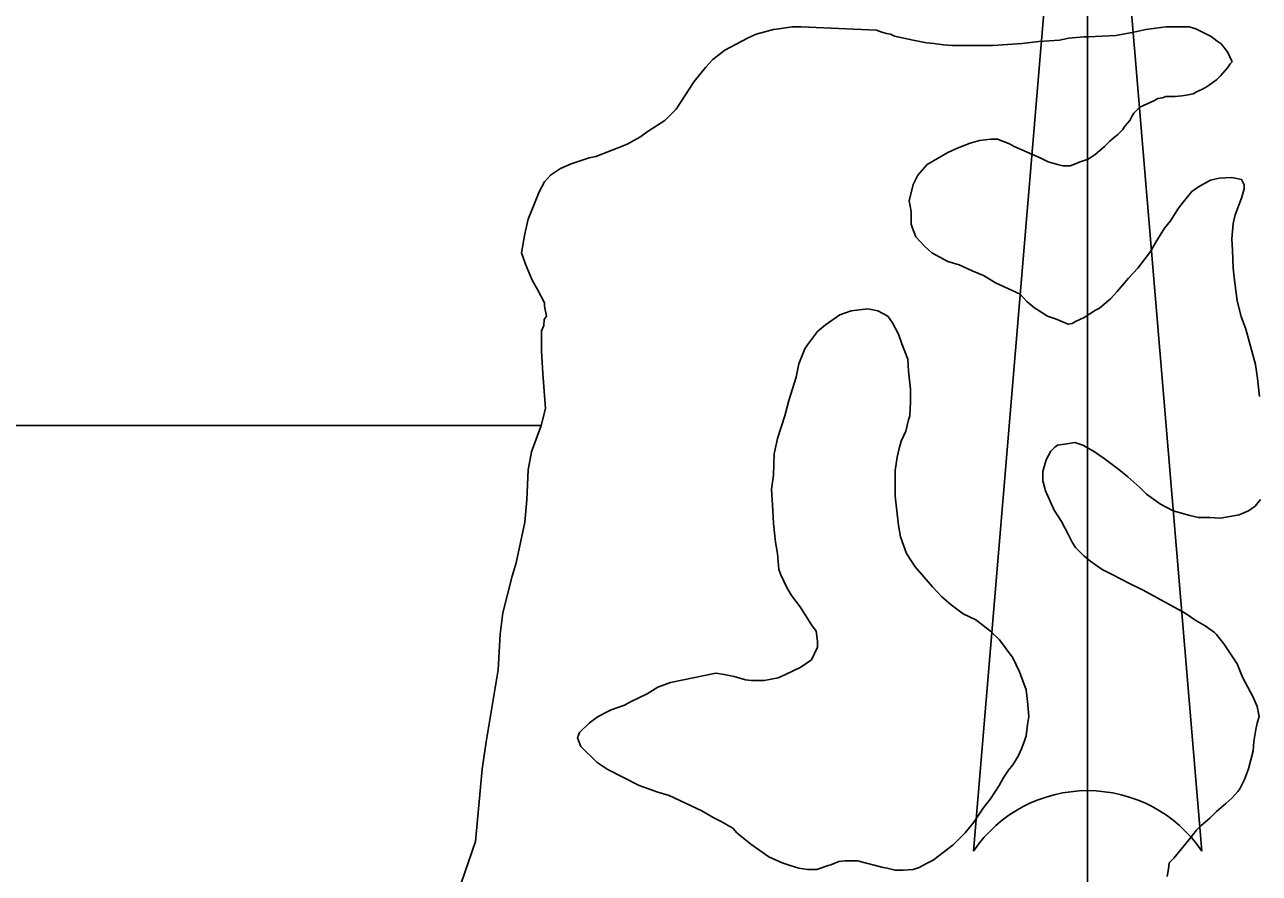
# Model space of a CAD drawing. Extents: x 3263578 to 3301413, y 764927 to 798602.
# Drawn here: x 3296952 to 3297872, y 789872 to 790505 of the extents above; entities that cross this region are included whole.
import ezdxf

# ---------------------------------------------------------------- set-up
doc = ezdxf.new("R2010")
doc.units = 0
doc.layers.add('V-ANNO-SYMB', color=7, linetype='Continuous')
doc.layers.add('V-SITE-VEGE', color=7, linetype='Continuous')

msp = doc.modelspace()

# ---------------------------------------------------------------- linework, layer by layer
at = {"layer": 'V-ANNO-SYMB'}
for p, q in [((3297744.21, 790903.83), (3297659.21, 789888.83)), ((3297744.2, 789933.83), (3297744.21, 790903.83)), ((3297744.21, 790903.83), (3297829.21, 789888.83)), ((3297744.21, 790903.83), (3297829.21, 789888.83)), ((3297744.21, 789933.83), (3297744.21, 790903.83)), ((3297744.21, 789673.83), (3297744.21, 789933.83))]:
    msp.add_line(p, q, dxfattribs=at)
for start, end in [(90.00001, 145.79455), (34.20545, 89.99999), (34.20546, 89.98883)]:
    msp.add_arc((3297744.21, 789831.05), 102.78, start, end, dxfattribs=at)
at = {"layer": 'V-SITE-VEGE'}
for p, q in [((3297514.19, 790501.4), (3297524.15, 790502.9)), ((3297524.15, 790502.9), (3297530.62, 790502.9)), ((3297530.62, 790502.9), (3297586.89, 790500.39)), ((3297473.85, 790485.48), (3297490.78, 790494.44)), ((3297490.78, 790494.44), (3297497.26, 790497.43)), ((3297497.26, 790497.43), (3297510.2, 790500.91)), ((3297510.2, 790500.91), (3297514.19, 790501.4)), ((3297586.89, 790500.39), (3297590.87, 790498.9)), ((3297590.87, 790498.9), (3297594.35, 790497.9)), ((3297594.35, 790497.9), (3297597.34, 790497.4)), ((3297597.34, 790497.4), (3297600.33, 790495.91)), ((3297600.33, 790495.91), (3297614.27, 790492.92)), ((3297723.32, 790492.89), (3297730.29, 790494.38)), ((3297730.29, 790494.38), (3297741.24, 790495.38)), ((3297741.24, 790495.38), (3297744.73, 790495.38)), ((3297744.73, 790495.38), (3297765.14, 790496.37)), ((3297765.14, 790496.37), (3297778.59, 790498.85)), ((3297778.59, 790498.85), (3297787.55, 790500.84)), ((3297787.55, 790500.84), (3297802.49, 790502.83)), ((3297802.49, 790502.83), (3297819.92, 790502.83)), ((3297819.92, 790502.83), (3297824.9, 790501.33)), ((3297824.9, 790501.33), (3297831.87, 790497.85)), ((3297831.87, 790497.85), (3297836.35, 790495.85)), ((3297836.35, 790495.85), (3297840.83, 790492.37)), ((3297464.89, 790478.51), (3297473.85, 790485.48)), ((3297614.27, 790492.92), (3297624.23, 790490.92)), ((3297624.23, 790490.92), (3297629.71, 790490.42)), ((3297629.71, 790490.42), (3297636.68, 790489.43)), ((3297636.68, 790489.43), (3297643.15, 790488.93)), ((3297643.15, 790488.93), (3297673.52, 790488.92)), ((3297673.52, 790488.92), (3297695.43, 790490.41)), ((3297695.43, 790490.41), (3297707.88, 790491.9)), ((3297707.88, 790491.9), (3297723.32, 790492.89)), ((3297840.83, 790492.37), (3297843.81, 790490.38)), ((3297843.81, 790490.38), (3297848.3, 790484.4)), ((3297459.41, 790472.54), (3297464.89, 790478.51)), ((3297850.29, 790475.44), (3297848.29, 790472.45)), ((3297848.3, 790484.4), (3297851.78, 790476.93)), ((3297851.78, 790476.93), (3297850.29, 790475.44)), ((3297450.94, 790462.08), (3297459.41, 790472.54)), ((3297843.31, 790466.47), (3297840.33, 790463.49)), ((3297848.29, 790472.45), (3297843.31, 790466.47)), ((3297437.49, 790441.67), (3297450.94, 790462.08)), ((3297833.35, 790458.51), (3297829.87, 790456.52)), ((3297840.33, 790463.49), (3297833.35, 790458.51)), ((3297794.01, 790448.06), (3297783.06, 790443.08)), ((3297796.5, 790449.56), (3297794.01, 790448.06)), ((3297799.99, 790450.05), (3297796.5, 790449.56)), ((3297802.48, 790451.05), (3297799.99, 790450.05)), ((3297809.45, 790451.05), (3297802.48, 790451.05)), ((3297814.43, 790451.54), (3297809.45, 790451.05)), ((3297817.91, 790452.04), (3297814.43, 790451.54)), ((3297822.9, 790453.03), (3297817.91, 790452.04)), ((3297825.39, 790454.53), (3297822.9, 790453.03)), ((3297829.87, 790456.52), (3297825.39, 790454.53)), ((3297429.03, 790433.21), (3297437.49, 790441.67)), ((3297778.57, 790438.6), (3297777.08, 790436.12)), ((3297783.06, 790443.08), (3297778.57, 790438.6)), ((3297417.57, 790425.74), (3297429.03, 790433.21)), ((3297775.59, 790433.13), (3297772.1, 790429.14)), ((3297777.08, 790436.12), (3297775.59, 790433.13)), ((3297401.64, 790415.79), (3297410.6, 790420.76)), ((3297410.6, 790420.76), (3297417.57, 790425.74)), ((3297764.13, 790420.68), (3297760.64, 790417.69)), ((3297766.62, 790422.67), (3297764.13, 790420.68)), ((3297770.11, 790426.16), (3297766.62, 790422.67)), ((3297772.1, 790429.14), (3297770.11, 790426.16)), ((3297377.73, 790406.33), (3297398.15, 790414.29)), ((3297398.15, 790414.29), (3297401.64, 790415.79)), ((3297647.61, 790412.74), (3297640.14, 790409.26)), ((3297656.58, 790416.22), (3297647.61, 790412.74)), ((3297663.55, 790418.21), (3297656.58, 790416.22)), ((3297672.01, 790419.21), (3297663.55, 790418.21)), ((3297676.99, 790419.21), (3297672.01, 790419.21)), ((3297685.95, 790415.72), (3297676.99, 790419.21)), ((3297689.44, 790413.73), (3297685.95, 790415.72)), ((3297708.85, 790405.26), (3297689.44, 790413.73)), ((3297756.66, 790413.71), (3297749.69, 790407.74)), ((3297760.64, 790417.69), (3297756.66, 790413.71)), ((3297359.31, 790400.85), (3297372.75, 790405.33)), ((3297372.75, 790405.33), (3297377.73, 790406.33)), ((3297640.14, 790409.26), (3297624.7, 790400.3)), ((3297714.83, 790402.27), (3297708.85, 790405.26)), ((3297721.8, 790400.28), (3297714.83, 790402.27)), ((3297738.73, 790402.26), (3297735.25, 790400.77)), ((3297744.71, 790404.26), (3297738.73, 790402.26)), ((3297749.69, 790407.74), (3297744.71, 790404.26)), ((3297343.87, 790392.4), (3297351.34, 790397.37)), ((3297351.34, 790397.37), (3297359.31, 790400.85)), ((3297624.7, 790400.3), (3297617.73, 790392.33)), ((3297725.79, 790399.28), (3297721.8, 790400.28)), ((3297731.26, 790399.28), (3297725.79, 790399.28)), ((3297735.25, 790400.77), (3297731.26, 790399.28)), ((3297335.4, 790379.95), (3297339.39, 790387.42)), ((3297339.39, 790387.42), (3297343.87, 790392.4)), ((3297614.25, 790385.36), (3297611.25, 790373.41)), ((3297617.73, 790392.33), (3297614.25, 790385.36)), ((3297821.88, 790380.34), (3297826.86, 790383.82)), ((3297826.86, 790383.82), (3297835.83, 790388.8)), ((3297835.83, 790388.8), (3297842.3, 790390.29)), ((3297842.3, 790390.29), (3297851.76, 790390.79)), ((3297851.76, 790390.79), (3297858.73, 790389.29)), ((3297858.73, 790389.29), (3297860.72, 790385.31)), ((3297860.72, 790385.31), (3297860.72, 790382.32)), ((3297332.41, 790372.48), (3297335.4, 790379.95)), ((3297815.41, 790372.37), (3297821.88, 790380.34)), ((3297858.73, 790375.35), (3297854.24, 790362.9)), ((3297860.72, 790382.32), (3297858.73, 790375.35)), ((3297327.43, 790359.53), (3297332.41, 790372.48)), ((3297611.25, 790373.41), (3297612.75, 790365.45)), ((3297612.75, 790365.45), (3297612.75, 790355.99)), ((3297805.94, 790358.43), (3297811.92, 790367.89)), ((3297811.92, 790367.89), (3297815.41, 790372.37)), ((3297324.94, 790348.58), (3297327.43, 790359.53)), ((3297612.75, 790355.99), (3297613.74, 790353)), ((3297801.46, 790352.96), (3297805.94, 790358.43)), ((3297852.75, 790356.43), (3297851.75, 790344.98)), ((3297854.24, 790362.9), (3297852.75, 790356.43)), ((3297322.45, 790334.64), (3297324.94, 790348.58)), ((3297613.74, 790353), (3297616.23, 790346.52)), ((3297616.23, 790346.52), (3297622.7, 790339.55)), ((3297794.98, 790342.5), (3297801.46, 790352.96)), ((3297622.7, 790339.55), (3297628.18, 790334.57)), ((3297791, 790335.53), (3297794.98, 790342.5)), ((3297851.75, 790344.98), (3297852.25, 790336.51)), ((3297325.43, 790326.18), (3297322.45, 790334.64)), ((3297628.18, 790334.57), (3297640.12, 790328.1)), ((3297640.12, 790328.1), (3297648.59, 790325.6)), ((3297781.54, 790323.08), (3297791, 790335.53)), ((3297852.25, 790336.51), (3297852.74, 790323.07)), ((3297330.41, 790314.22), (3297325.43, 790326.18)), ((3297648.59, 790325.6), (3297658.05, 790321.12)), ((3297658.05, 790321.12), (3297666.51, 790317.63)), ((3297774.56, 790315.61), (3297781.54, 790323.08)), ((3297852.74, 790323.07), (3297853.74, 790314.1)), ((3297334.39, 790307.25), (3297330.41, 790314.22)), ((3297666.51, 790317.63), (3297675.47, 790312.15)), ((3297675.47, 790312.15), (3297693.9, 790303.68)), ((3297766.1, 790305.66), (3297774.56, 790315.61)), ((3297853.74, 790314.1), (3297855.72, 790298.67)), ((3297339.37, 790297.29), (3297334.39, 790307.25)), ((3297693.9, 790303.68), (3297698.87, 790298.2)), ((3297761.12, 790300.18), (3297766.1, 790305.66)), ((3297339.37, 790294.8), (3297339.37, 790297.29)), ((3297340.86, 790287.33), (3297339.37, 790294.8)), ((3297698.87, 790298.2), (3297704.85, 790293.23)), ((3297704.85, 790293.23), (3297707.34, 790291.73)), ((3297707.34, 790291.73), (3297714.31, 790287.25)), ((3297741.69, 790286.24), (3297750.16, 790291.72)), ((3297750.16, 790291.72), (3297753.15, 790293.21)), ((3297753.15, 790293.21), (3297761.12, 790300.18)), ((3297855.72, 790298.67), (3297858.71, 790287.22)), ((3297338.87, 790280.36), (3297339.36, 790284.84)), ((3297339.36, 790284.84), (3297340.86, 790287.33)), ((3297714.31, 790287.25), (3297720.28, 790285.25)), ((3297720.28, 790285.25), (3297729.74, 790281.27)), ((3297732.73, 790281.77), (3297735.22, 790283.26)), ((3297735.22, 790283.26), (3297741.69, 790286.24)), ((3297858.71, 790287.22), (3297862.19, 790277.75)), ((3297337.37, 790276.38), (3297338.87, 790280.36)), ((3297337.37, 790261.44), (3297337.37, 790276.38)), ((3297729.74, 790281.27), (3297732.73, 790281.77)), ((3297862.19, 790277.75), (3297864.68, 790267.8)), ((3297864.68, 790267.8), (3297869.16, 790251.36)), ((3297338.36, 790244.51), (3297337.37, 790261.44)), ((3297869.16, 790251.36), (3297870.65, 790240.9)), ((3297340.34, 790218.62), (3297338.36, 790244.51)), ((3297870.65, 790240.9), (3297872.14, 790227.46)), ((3297337.06, 790205.95), (3297340.34, 790218.62)), ((3296531.22, 790205.95), (3297337.06, 790205.95)), ((3297337.06, 790205.95), (3296531.22, 790205.95)), ((3297329.88, 790186.25), (3297336.86, 790205.18)), ((3297336.86, 790205.18), (3297337.06, 790205.95)), ((3297721.75, 790191.14), (3297719.76, 790189.65)), ((3297728.73, 790192.14), (3297721.75, 790191.14)), ((3297734.7, 790193.13), (3297728.73, 790192.14)), ((3297740.68, 790191.14), (3297734.7, 790193.13)), ((3297748.64, 790186.66), (3297740.68, 790191.14)), ((3297327.39, 790172.81), (3297329.88, 790186.25)), ((3297716.78, 790186.66), (3297713.29, 790180.19)), ((3297719.76, 790189.65), (3297716.78, 790186.66)), ((3297756.61, 790181.18), (3297748.64, 790186.66)), ((3297767.56, 790173.21), (3297756.61, 790181.18)), ((3297326.39, 790150.4), (3297327.39, 790172.81)), ((3297713.29, 790180.19), (3297710.8, 790171.73)), ((3297710.8, 790171.73), (3297710.8, 790164.76)), ((3297774.03, 790167.73), (3297767.56, 790173.21)), ((3297710.8, 790164.76), (3297712.78, 790157.29)), ((3297782.99, 790159.76), (3297774.03, 790167.73)), ((3297712.78, 790157.29), (3297719.25, 790142.85)), ((3297787.97, 790154.78), (3297782.99, 790159.76)), ((3297798.43, 790147.31), (3297787.97, 790154.78)), ((3297324.89, 790133.97), (3297326.39, 790150.4)), ((3297807.89, 790142.33), (3297798.43, 790147.31)), ((3297869.13, 790145.8), (3297864.15, 790142.32)), ((3297873.12, 790150.78), (3297869.13, 790145.8)), ((3297719.25, 790142.85), (3297724.73, 790134.38)), ((3297820.33, 790138.84), (3297807.89, 790142.33)), ((3297826.81, 790137.34), (3297820.33, 790138.84)), ((3297835.27, 790137.34), (3297826.81, 790137.34)), ((3297843.24, 790136.84), (3297835.27, 790137.34)), ((3297857.18, 790139.33), (3297843.24, 790136.84)), ((3297864.15, 790142.32), (3297857.18, 790139.33)), ((3297318.41, 790103.6), (3297324.89, 790133.97)), ((3297724.73, 790134.38), (3297729.71, 790124.92)), ((3297729.71, 790124.92), (3297732.69, 790118.94)), ((3297732.69, 790118.94), (3297735.18, 790114.96)), ((3297735.18, 790114.96), (3297741.65, 790108.48)), ((3297741.65, 790108.48), (3297746.63, 790104.5)), ((3297315.42, 790093.64), (3297318.41, 790103.6)), ((3297746.63, 790104.5), (3297755.09, 790098.52)), ((3297755.09, 790098.52), (3297762.06, 790095.03)), ((3297308.44, 790066.26), (3297315.42, 790093.64)), ((3297762.06, 790095.03), (3297775.51, 790088.06)), ((3297775.51, 790088.06), (3297785.47, 790083.08)), ((3297785.47, 790083.08), (3297795.92, 790077.6)), ((3297795.92, 790077.6), (3297816.83, 790066.14)), ((3297306.45, 790050.32), (3297308.44, 790066.26)), ((3297816.83, 790066.14), (3297824.8, 790060.66)), ((3297824.8, 790060.66), (3297831.77, 790056.68)), ((3297831.77, 790056.68), (3297838.74, 790051.7)), ((3297304.95, 790023.93), (3297306.45, 790050.32)), ((3297838.74, 790051.7), (3297840.23, 790050.2)), ((3297840.23, 790050.2), (3297845.71, 790043.23)), ((3297845.71, 790043.23), (3297855.66, 790028.29)), ((3297855.66, 790028.29), (3297859.64, 790018.33)), ((3297295.97, 789970.16), (3297304.95, 790023.93)), ((3297859.64, 790018.33), (3297867.61, 790003.39)), ((3297867.61, 790003.39), (3297870.59, 789996.42)), ((3297870.59, 789996.42), (3297872.08, 789988.95)), ((3297872.08, 789988.95), (3297870.59, 789983.97)), ((3297869.59, 789979.49), (3297868.1, 789970.53)), ((3297870.59, 789983.97), (3297869.59, 789979.49)), ((3297292.98, 789949.74), (3297295.97, 789970.16)), ((3297868.1, 789970.53), (3297867.6, 789963.56)), ((3297867.6, 789963.56), (3297864.11, 789950.11)), ((3297287.99, 789895.97), (3297292.98, 789949.74)), ((3297861.12, 789942.15), (3297857.63, 789935.18)), ((3297864.11, 789950.11), (3297861.12, 789942.15)), ((3297856.14, 789933.18), (3297851.66, 789928.21)), ((3297857.63, 789935.18), (3297856.14, 789933.18)), ((3297847.17, 789924.23), (3297840.2, 789918.25)), ((3297851.66, 789928.21), (3297847.17, 789924.23)), ((3297840.2, 789918.25), (3297835.22, 789913.27)), ((3297828.75, 789907.8), (3297825.26, 789904.31)), ((3297835.22, 789913.27), (3297828.75, 789907.8)), ((3297277.52, 789865.6), (3297287.99, 789895.97)), ((3297819.78, 789897.34), (3297808.33, 789883.4)), ((3297825.26, 789904.31), (3297819.78, 789897.34)), ((3297804.84, 789879.92), (3297804.34, 789875.44)), ((3297808.33, 789883.4), (3297804.84, 789879.92)), ((3297804.34, 789875.44), (3297803.34, 789869.96))]:
    msp.add_line(p, q, dxfattribs=at)
for points in [[(3297513.12, 790196.17), (3297518.6, 790213.1), (3297521.59, 790224.55), (3297527.07, 790241.98), (3297529.07, 790251.94), (3297533.55, 790262.89), (3297535.54, 790265.88), (3297543.02, 790275.83), (3297548.99, 790280.81), (3297559.45, 790288.28), (3297567.92, 790291.27), (3297580.37, 790292.76), (3297587.83, 790291.26), (3297595.3, 790287.27), (3297598.79, 790282.29), (3297603.27, 790273.83), (3297605.75, 790266.86), (3297610.23, 790255.4), (3297610.73, 790246.44), (3297612.22, 790232.99), (3297612.22, 790223.54), (3297611.72, 790213.08), (3297610.72, 790210.09), (3297608.73, 790201.63), (3297605.24, 790194.16), (3297603.75, 790188.68), (3297602.25, 790182.21), (3297600.75, 790172.25)], [(3297600.75, 790172.25), (3297600.75, 790153.33), (3297603.23, 790131.42), (3297604.73, 790122.95), (3297609.21, 790110.5), (3297615.67, 790100.55), (3297628.62, 790085.6), (3297635.58, 790078.13), (3297642.56, 790072.16), (3297651.52, 790065.68), (3297660.98, 790061.2), (3297671.93, 790052.73), (3297678.4, 790046.26), (3297688.36, 790032.81), (3297693.33, 790022.35), (3297698.31, 790008.91), (3297699.3, 790000.44), (3297700.3, 789988.99), (3297699.3, 789983.01), (3297698.3, 789974.55), (3297696.81, 789970.07), (3297694.81, 789965.09), (3297692.33, 789959.61), (3297688.34, 789953.14), (3297685.35, 789949.16), (3297681.37, 789943.18), (3297678.38, 789937.71), (3297671.9, 789927.75), (3297666.42, 789920.78), (3297659.45, 789910.32), (3297652.98, 789902.36), (3297644.01, 789893.4), (3297629.07, 789881.95), (3297624.09, 789879.46), (3297618.61, 789876.47), (3297614.13, 789874.98), (3297606.66, 789874.48), (3297600.69, 789874.49), (3297594.71, 789875.98), (3297591.72, 789876.48), (3297572.8, 789881.46), (3297563.34, 789881.47), (3297558.86, 789880.97), (3297552.89, 789878.48), (3297550.89, 789877.98), (3297542.43, 789875), (3297535.46, 789875), (3297528.98, 789876), (3297522.51, 789877.99), (3297516.54, 789879.98), (3297506.58, 789884.47), (3297493.14, 789893.93), (3297482.68, 789902.4), (3297479.7, 789905.88), (3297471.23, 789910.87), (3297465.26, 789913.85), (3297456.79, 789918.84), (3297432.4, 789930.29), (3297423.93, 789932.79), (3297409.99, 789937.77), (3297386.09, 789949.72), (3297378.62, 789954.71), (3297366.68, 789966.66), (3297364.19, 789973.13), (3297365.68, 789977.11), (3297372.66, 789984.08), (3297378.63, 789988.56), (3297384.11, 789991.55), (3297389.09, 789994.04), (3297399.05, 789997.52), (3297403.53, 790000.01), (3297415.98, 790005.98), (3297423.95, 790010.96), (3297433.41, 790014.44), (3297467.27, 790021.41), (3297473.25, 790020.41), (3297480.71, 790018.91), (3297489.18, 790016.42), (3297493.66, 790015.92), (3297503.12, 790015.92), (3297513.58, 790017.91), (3297519.06, 790020.4), (3297530.51, 790025.88), (3297538.48, 790031.35), (3297542.96, 790040.81), (3297542.96, 790045.29), (3297541.97, 790052.76), (3297538.48, 790057.24), (3297530.02, 790070.69), (3297523.55, 790079.15), (3297520.07, 790085.13), (3297515.59, 790094.59), (3297514.1, 790098.58), (3297513.1, 790110.53), (3297511.61, 790118.99), (3297510.12, 790132.93), (3297509.62, 790142.89), (3297508.63, 790158.33), (3297510.13, 790168.78), (3297510.63, 790184.72), (3297513.12, 790196.17)]]:
    msp.add_lwpolyline(points, dxfattribs=at)

doc.saveas('drawing.dxf')
